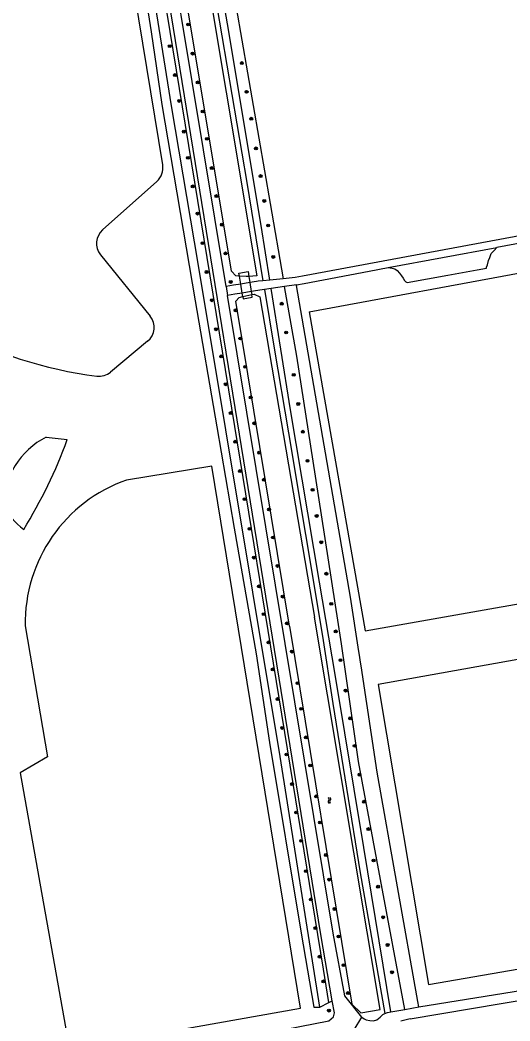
# Model space of a CAD drawing. Extents: x 133000 to 136000, y 400500 to 403500.
# Drawn here: x 134072.8 to 134208.5, y 402013.4 to 402290.6 of the extents above; entities that cross this region are included whole.
import ezdxf

# ---------------------------------------------------------------- set-up
doc = ezdxf.new("R2010")
doc.units = 0
for name, color, linetype in [('gg-knt-onverhard', 7, 'Continuous'), ('gg-kntw-bovenkant insteek waterloop', 7, 'Continuous'), ('gg-kwrk-duiker nz vlak', 7, 'Continuous'), ('gt-grn-groengrens', 7, 'Continuous'), ('gt-grn-weggrens', 7, 'Continuous'), ('gt-symb-boom', 7, 'Continuous'), ('gt-symb-watersymbool', 7, 'Continuous')]:
    doc.layers.add(name, color=color, linetype=linetype)

# ---------------------------------------------------------------- blocks, each defined once
blk = doc.blocks.new('gt0-BOOM')
at = {"layer": 'gt-symb-boom'}
for radius in [0.4, 0.2]:
    blk.add_circle((0, 0), radius, dxfattribs=at)
blk = doc.blocks.new('gt0-WA')
at = {"layer": 'gt-symb-watersymbool'}
for centre, start, end in [((-0.32, 0.02), 28.0725, 151.9275), ((0.43, 0.42), 208.0725, 331.9275), ((-0.32, -0.43), 28.0725, 151.9275), ((0.43, -0.03), 208.0725, 331.9275)]:
    blk.add_arc(centre, 0.425, start, end, dxfattribs=at)

msp = doc.modelspace()

# ---------------------------------------------------------------- linework, layer by layer
at = {"layer": 'gg-knt-onverhard'}
for p, q in [((134228.39, 402231.91), (134204.89, 402227.61)), ((134174.79, 402222.04), (134204.89, 402227.61)), ((134131.87, 402217.14), (134129.87, 402216.81)), ((134133.91, 402217.48), (134131.87, 402217.14)), ((134136.44, 402217.9), (134133.91, 402217.48)), ((134140.08, 402218.38), (134138.76, 402218.25)), ((134142, 402218.57), (134140.08, 402218.38)), ((134145.7, 402218.94), (134142, 402218.57)), ((134148.99, 402219.26), (134145.7, 402218.94)), ((134149.34, 402217.26), (134146.08, 402216.79)), ((134151.07, 402219.65), (134148.99, 402219.26)), ((134149.34, 402217.26), (134151.49, 402217.66)), ((134132.28, 402214.66), (134130.28, 402214.32)), ((134134.31, 402214.99), (134132.28, 402214.66)), ((134136.84, 402215.41), (134134.31, 402214.99)), ((134140.47, 402215.97), (134139.17, 402215.79)), ((134142.36, 402216.25), (134140.47, 402215.97)), ((134146.08, 402216.79), (134142.36, 402216.25)), ((134183.22, 402017.28), (134262.88, 402030.3)), ((134180.89, 402014), (134263.26, 402027.83)), ((134175.46, 402015.95), (134179.34, 402016.62)), ((134179.34, 402016.62), (134183.22, 402017.28)), ((134180.89, 402014), (134178.25, 402013.35))]:
    msp.add_line(p, q, dxfattribs=at)
for points in [[(134129.87, 402216.81), (134104.89, 402367.78), (134104.06, 402382.32)], [(134159.26, 402018.98), (134156.12, 402037.37), (134102.42, 402367.39)], [(134213.66, 402231.26), (134165.44, 402222.31), (134151.07, 402219.65)], [(134151.49, 402217.66), (134169.5, 402221.06), (134174.79, 402222.04)], [(134138.76, 402218.25), (134138.33, 402218.21), (134136.44, 402217.9)], [(134167.43, 402014.47), (134162.73, 402020.33), (134159.49, 402037.74), (134130.28, 402214.32)], [(134139.17, 402215.79), (134138.69, 402215.72), (134136.84, 402215.41)], [(134075.54, 401998.59), (134093.44, 402001.83), (134116.4, 402005.58), (134138.51, 402009.53), (134158.37, 402013.42), (134159.58, 402014.58), (134159.88, 402015.67), (134159.26, 402018.98)], [(134167.43, 402014.47), (134168.16, 402013.99), (134168.69, 402013.76), (134169.67, 402013.5), (134170.68, 402013.47), (134171.64, 402013.74), (134172.54, 402014.46), (134173.33, 402015.19), (134173.63, 402015.38), (134173.83, 402015.47)], [(134173.83, 402015.47), (134174.55, 402015.79), (134175.46, 402015.95)]]:
    msp.add_lwpolyline(points, dxfattribs=at)
at = {"layer": 'gg-kntw-bovenkant insteek waterloop'}
for p, q in [((134134.47, 402214), (134136.97, 402214.58)), ((134172.59, 402016.59), (134154.36, 402125.25))]:
    msp.add_line(p, q, dxfattribs=at)
for points in [[(134133.56, 402219.68), (134132.58, 402219.75), (134131.33, 402221.09), (134114.93, 402319.8)], [(134121.42, 402321.6), (134138.34, 402219.76), (134136.17, 402219.61)], [(134136.17, 402219.61), (134135.44, 402219.57), (134133.56, 402219.68)], [(134136.97, 402214.58), (134137.62, 402214.72), (134139.24, 402213.93), (134154.36, 402125.25)], [(134147.45, 402122.73), (134132.58, 402212.73), (134133.51, 402213.78), (134134.47, 402214)], [(134147.45, 402122.73), (134164.72, 402018.08), (134167.22, 402015.68), (134172.59, 402016.59)]]:
    msp.add_lwpolyline(points, dxfattribs=at)
at = {"layer": 'gg-kwrk-duiker nz vlak'}
for p, q in [((134133.91, 402217.48), (134133.56, 402219.68)), ((134134.31, 402214.99), (134133.91, 402217.48)), ((134136.17, 402219.61), (134136.44, 402217.9)), ((134136.44, 402217.9), (134136.84, 402215.41)), ((134134.47, 402214), (134134.31, 402214.99)), ((134136.84, 402215.41), (134136.97, 402214.58))]:
    msp.add_line(p, q, dxfattribs=at)
for points in [[(134133.56, 402219.68), (134133.43, 402220.49), (134135.96, 402220.92), (134136.17, 402219.61)], [(134134.47, 402214), (134134.56, 402213.4), (134137.09, 402213.83), (134136.97, 402214.58)]]:
    msp.add_lwpolyline(points, dxfattribs=at)
at = {"layer": 'gt-grn-groengrens'}
for p, q in [((134110.69, 402245.93), (134095.64, 402232.49)), ((134095.08, 402225.61), (134108.81, 402208.62)), ((134152.87, 402209.81), (134229.9, 402224.04)), ((134149.34, 402217.26), (134149.37, 402217.09)), ((134108.12, 402201.63), (134097.85, 402193.11)), ((134080.03, 402175.13), (134085.86, 402174.44)), ((134125.93, 402167.07), (134102.31, 402163.19)), ((134150.46, 402016.96), (134125.93, 402167.07)), ((134166.8, 402114.72), (134166.64, 402115.72)), ((134167.1, 402112.78), (134166.8, 402114.72)), ((134167.26, 402111.74), (134167.1, 402112.78)), ((134072.81, 402082.11), (134086.48, 402005.65)), ((134155.86, 402017.23), (134158.36, 402018.51)), ((134158.36, 402018.51), (134159.26, 402018.98)), ((134183.22, 402017.28), (134182.96, 402018.8)), ((134086.48, 402005.65), (134150.46, 402016.96))]:
    msp.add_line(p, q, dxfattribs=at)
for points in [[(134115.68, 402362.39), (134125.95, 402302.56), (134135.57, 402245.61), (134140.08, 402218.38)], [(134155.86, 402017.23), (134144.85, 402086.63), (134122.24, 402222.65), (134114.7, 402266.81), (134103.95, 402334.7), (134101.6, 402349.18), (134099.88, 402360.41)], [(134158.36, 402018.51), (134156.83, 402027.78), (134132.3, 402178.02), (134105.89, 402339.38), (134102.35, 402360.84)], [(134142, 402218.57), (134139.6, 402233.72), (134130.27, 402289.59), (134124.78, 402320.91), (134122.36, 402339.48), (134119.29, 402358.45)], [(134097.59, 402355.35), (134104.56, 402316.17), (134109.13, 402287.34), (134112.1, 402267.18), (134121.25, 402212.86), (134127.31, 402177.98), (134132.12, 402149.89), (134138.18, 402115.12), (134141.89, 402090.51), (134150.67, 402037.76), (134154.13, 402017.23), (134155.86, 402017.23)], [(134112.3, 402250.46), (134095.84, 402351.15), (134026.88, 402339.06), (134037.68, 402278.66)], [(134129.28, 402317.62), (134132.69, 402294.11), (134142.03, 402239.82), (134145.7, 402218.94)], [(134174.79, 402222.04), (134175.91, 402221.87), (134176.62, 402221.67), (134177.26, 402221.27), (134177.93, 402220.49), (134178.44, 402219.72), (134178.88, 402219.15), (134179.31, 402218.51), (134179.62, 402218.13), (134179.99, 402217.9), (134191.34, 402219.95), (134199.46, 402221.4), (134202.05, 402221.87), (134202.05, 402222.18), (134202.29, 402222.82), (134202.56, 402224), (134202.89, 402224.87), (134203.3, 402225.92), (134204.11, 402226.76), (134204.89, 402227.61)], [(134152.87, 402209.81), (134168.35, 402121.46), (134244.27, 402134.87), (134229.9, 402224.04)], [(134166.64, 402115.72), (134164.3, 402130.77), (134153.81, 402191.47), (134149.37, 402217.09)], [(134140.47, 402215.97), (134143.16, 402199.76), (134147.17, 402176.31), (134156.54, 402119.97), (134159.43, 402101.3), (134167.02, 402054.48), (134173.83, 402015.47)], [(134175.46, 402015.95), (134167.99, 402061.42), (134160.08, 402109.37), (134155.74, 402134.92), (134147.67, 402182.7), (134142.36, 402216.25)], [(134179.34, 402016.62), (134172.68, 402052.58), (134166.56, 402085.26), (134161.88, 402117.87), (134154.62, 402164.27), (134149.46, 402197.53), (134146.08, 402216.79)], [(134074.23, 402122.83), (134080.38, 402086.57), (134072.81, 402082.11)], [(134261.29, 402036.53), (134246.81, 402120.01), (134171.97, 402106.59), (134185.91, 402023.48), (134261.29, 402036.53)], [(134182.96, 402018.8), (134171.71, 402082.29), (134167.26, 402111.74)]]:
    msp.add_lwpolyline(points, dxfattribs=at)
for centre, radius, start, end in [((134107.36, 402249.66), 5, 311.764, 9.2727), ((134098.97, 402228.76), 5, 131.7579, 218.9425), ((134104.92, 402205.48), 5, 309.6793, 38.9498), ((134109.2, 402310.49), 119.46, 241.7907, 262.7018), ((134094.66, 402196.96), 5, 262.7202, 309.684), ((134090.46, 402155.09), 22.59, 117.503, 177.5693), ((133960.67, 402219.71), 133.12, 328.1836, 340.1209), ((134116.07, 402123.66), 41.86, 109.2005, 181.1355), ((134089.54, 402169.71), 25.6, 212.2445, 232.0206)]:
    msp.add_arc(centre, radius, start, end, dxfattribs=at)
at = {"layer": 'gt-grn-weggrens'}
for p, q in [((134129.87, 402216.81), (134130.28, 402214.32)), ((134165.34, 402010.98), (134167.43, 402014.47))]:
    msp.add_line(p, q, dxfattribs=at)

# ---------------------------------------------------------------- block references
at = {"layer": 'gt-symb-boom'}
for p in [(134119.35, 402289.38), (134114.25, 402283.35), (134120.6, 402281.3), (134134.23, 402278.69), (134115.69, 402275.35), (134122.01, 402273.33), (134135.56, 402270.71), (134116.86, 402268.2), (134123.38, 402265.28), (134136.83, 402263.28), (134118.18, 402259.69), (134124.53, 402257.7), (134138.14, 402255.05), (134119.28, 402252.43), (134125.89, 402249.61), (134139.43, 402247.39), (134120.63, 402244.54), (134127.18, 402241.85), (134140.45, 402240.51), (134121.93, 402237), (134128.68, 402233.93), (134141.53, 402233.71), (134123.32, 402228.8), (134129.71, 402225.98), (134142.93, 402224.99), (134124.46, 402220.82), (134131.15, 402218.07), (134125.91, 402212.99), (134145.27, 402212.03), (134132.52, 402210.21), (134127.09, 402204.97), (134146.5, 402204.08), (134133.81, 402202.41), (134128.49, 402197.45), (134135.15, 402194.55), (134148.61, 402192.34), (134129.77, 402189.73), (134136.69, 402186.09), (134149.85, 402184.27), (134131.14, 402181.76), (134137.69, 402178.93), (134151.12, 402176.58), (134132.39, 402173.83), (134139.02, 402170.79), (134152.43, 402168.52), (134133.7, 402165.69), (134140.31, 402163.3), (134153.84, 402160.51), (134134.97, 402157.93), (134141.76, 402155.09), (134154.96, 402153.28), (134136.35, 402149.7), (134142.86, 402147.31), (134156.23, 402145.97), (134137.55, 402141.74), (134144.11, 402139.42), (134157.64, 402137.26), (134138.98, 402133.75), (134145.55, 402130.94), (134159.01, 402128.94), (134140.3, 402126.07), (134146.74, 402123.5), (134160.24, 402121.29), (134141.65, 402118.24), (134148.12, 402115.7), (134161.57, 402113.32), (134142.78, 402110.78), (134149.64, 402106.95), (134162.99, 402104.9), (134144.11, 402102.55), (134150.66, 402099.84), (134164.24, 402097.22), (134145.42, 402094.56), (134151.98, 402091.94), (134165.49, 402089.6), (134146.61, 402087.21), (134153.19, 402084.15), (134166.82, 402081.62), (134148.14, 402079.01), (134154.82, 402075.59), (134168.1, 402074.13), (134149.29, 402071.13), (134155.91, 402068.36), (134169.29, 402066.55), (134150.67, 402063.29), (134157.52, 402059.37), (134170.73, 402057.84), (134151.99, 402054.9), (134158.41, 402052.55), (134171.97, 402050.6), (134153.35, 402047.08), (134159.92, 402044.42), (134173.38, 402042.12), (134154.6, 402039.15), (134161.05, 402036.81), (134174.62, 402034.45), (134155.79, 402031.2), (134162.39, 402028.85), (134175.85, 402026.91), (134156.81, 402024.36), (134163.63, 402021.15), (134158.35, 402016.28)]:
    msp.add_blockref('gt0-BOOM', p, dxfattribs=at)
at = {"layer": 'gt-symb-watersymbool', "rotation": -81.25383773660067}
msp.add_blockref('gt0-WA', (134158.49, 402074.56), dxfattribs=at)

doc.saveas('drawing.dxf')
